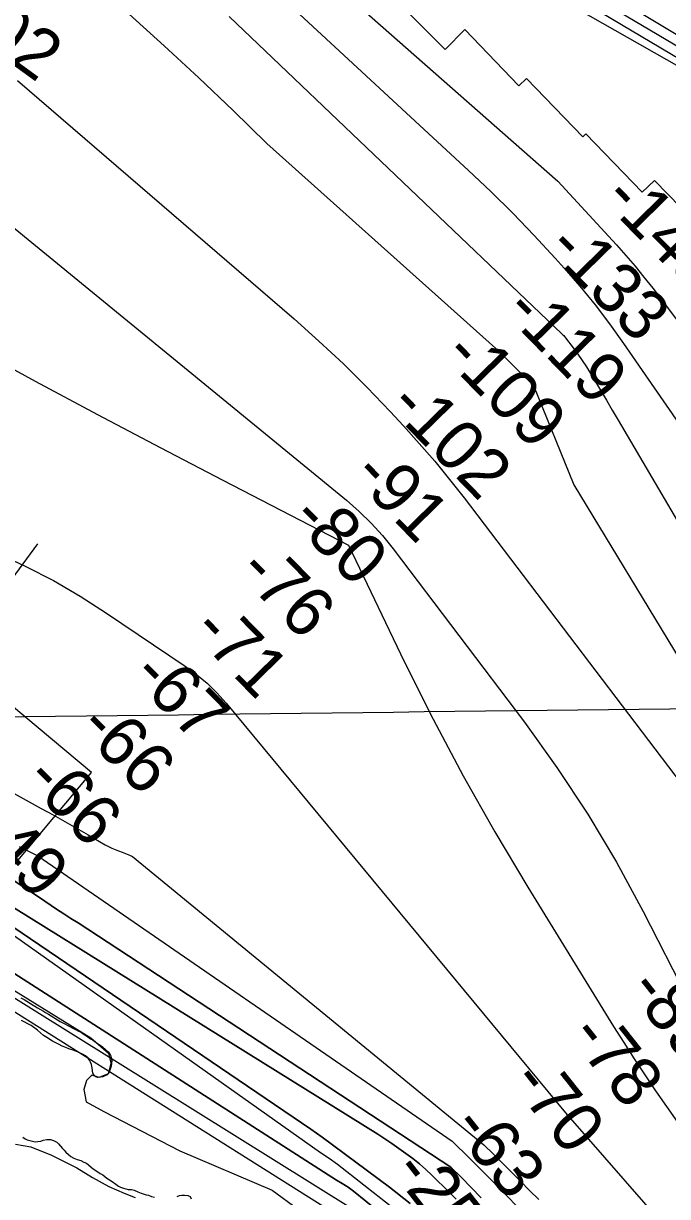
# Model space of a CAD drawing. Extents: x 3704301 to 3742427, y 506229 to 532009.
# Drawn here: x 3727470 to 3728335, y 517292 to 518866 of the extents above; entities that cross this region are included whole.
import ezdxf

# ---------------------------------------------------------------- set-up
doc = ezdxf.new("R2010")
doc.units = 0
for name, color, linetype in [('V-GRID-MAJR', 7, 'Continuous'), ('V-RIVR-EDGE', 7, 'Continuous'), ('V-RIVR-RANG', 7, 'Continuous'), ('V-RRAP-RVMT', 7, 'Continuous'), ('V-SITE-VEGE', 7, 'Continuous'), ('V-TOPO-DPTH', 7, 'Continuous'), ('V-TOPO-MAJR', 7, 'Continuous'), ('V-TOPO-MINR', 7, 'Continuous'), ('V-TOPO-WATR', 7, 'Continuous'), ('V-WETL-SWMP', 7, 'Continuous')]:
    doc.layers.add(name, color=color, linetype=linetype)

msp = doc.modelspace()

# ---------------------------------------------------------------- linework, layer by layer
at = {"layer": 'V-GRID-MAJR'}
msp.add_spline([(3708498.534, 517706.704), (3713778.102, 517769.291), (3719057.661, 517832.646), (3724337.211, 517896.76900000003), (3729616.752, 517961.659), (3734896.2830000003, 518027.318), (3740175.804, 518093.744), (3740175.805, 518093.744)], degree=3, dxfattribs=at)
at = {"layer": 'V-RIVR-EDGE'}
msp.add_lwpolyline([(3727447.625301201, 517574.60522730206), (3727560.3138246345, 517504.6886915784), (3727584.276272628, 517484.2183338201), (3727587.2452300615, 517471.00380652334), (3727583.6076660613, 517456.6049619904), (3727571.58933141, 517451.83206681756), (3727561.9915861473, 517454.85743244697), (3727554.769897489, 517447.6713700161), (3727551.138271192, 517435.67381733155), (3727554.0983220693, 517418.85735226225), (3727578.0800676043, 517406.1911930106), (3727680.004341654, 517353.1104198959), (3727804.1420497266, 517300.57504597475), (3727839.497274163, 517274.6735774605)], dxfattribs=at)
at = {"layer": 'V-RIVR-RANG'}
msp.add_line((3726940.3608999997, 517425.7895000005), (3727489.3237, 518167.7927000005), dxfattribs=at)
at = {"layer": 'V-RRAP-RVMT'}
for p, q in [((3727959.2642474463, 518908.48628714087), (3728036.338533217, 518831.41145103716)), ((3728036.3385332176, 518831.4114510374), (3728062.77716644, 518857.84137233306)), ((3728062.77716644, 518857.84137233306), (3728135.415227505, 518782.6218878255)), ((3728135.415227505, 518782.6218878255), (3728145.4269654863, 518792.2818013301)), ((3728145.4269654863, 518792.2818013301), (3728221.139545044, 518713.877057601)), ((3728221.1395450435, 518713.87705760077), (3728225.3907284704, 518717.9868818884)), ((3728225.3907284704, 518717.9868818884), (3728301.1091393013, 518639.57496445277)), ((3728301.1091393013, 518639.57496445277), (3728317.5901053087, 518655.48979724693)), ((3728317.5901053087, 518655.48979724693), (3728393.3075162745, 518577.08205767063))]:
    msp.add_line(p, q, dxfattribs=at)
msp.add_lwpolyline([(3727356.2370000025, 517616.60000000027), (3727561.1990000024, 517860.84600000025), (3727453.9730000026, 517950.89400000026), (3727446.9880000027, 517942.77700000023), (3727359.7720000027, 518015.98200000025), (3727342.4890000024, 517995.4300000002), (3727262.7870000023, 518062.31000000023), (3727270.5520000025, 518071.58400000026), (3727183.3230000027, 518145.0560000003), (3727196.8990000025, 518161.47200000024), (3727096.1490000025, 518246.39400000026), (3727083.3870000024, 518231.15500000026), (3727005.4850000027, 518272.86100000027), (3726972.1740000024, 518300.83000000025)], dxfattribs=at)
at = {"layer": 'V-SITE-VEGE'}
msp.add_lwpolyline([(3727459.082, 517361.995), (3727479.994, 517358.786), (3727507.7970000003, 517347.558), (3727541.69, 517330.52900000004), (3727562.8370000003, 517317.653), (3727584.708, 517305.54000000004), (3727605.02, 517296.362), (3727620.036, 517290.776)], dxfattribs=at)
at = {"layer": 'V-TOPO-DPTH'}
for points in [[(3728084.838043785, 517290.35691090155), (3728071.2982004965, 517304.19628723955), (3728057.620759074, 517317.89969155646), (3728043.8515855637, 517331.5124478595), (3727543.4928520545, 517659.1467484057), (3727533.7161111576, 517665.08551078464), (3727524.0858128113, 517671.2589146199), (3727514.553142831, 517677.5887460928), (3727491.698452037, 517693.166064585), (3727470.679692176, 517707.19407040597), (3727449.485000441, 517720.94503380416)], [(3728084.838043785, 517290.35691090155), (3728071.2982004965, 517304.19628723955), (3728057.620759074, 517317.89969155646), (3728043.8515855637, 517331.5124478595), (3727543.4928520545, 517659.1467484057), (3727533.7161111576, 517665.08551078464), (3727524.0858128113, 517671.2589146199), (3727514.553142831, 517677.5887460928), (3727491.698452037, 517693.166064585), (3727470.679692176, 517707.19407040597), (3727449.485000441, 517720.94503380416)], [(3728051.0913768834, 517288.28385709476), (3728046.585632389, 517292.85798588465), (3728042.0342956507, 517297.38786591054), (3728018.550198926, 517320.41682081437), (3728010.2106237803, 517328.23215060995), (3728001.6490339, 517335.783989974), (3727992.7544219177, 517342.9405936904), (3727983.6377952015, 517349.8337069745), (3727974.297379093, 517356.44487968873), (3727964.8817011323, 517362.9449541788), (3727955.353130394, 517369.27838133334), (3727945.749297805, 517375.50071026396), (3727440.146089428, 517690.15497514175)], [(3727440.146089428, 517690.15497514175), (3727945.749297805, 517375.50071026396), (3727955.353130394, 517369.27838133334), (3727964.8817011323, 517362.9449541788), (3727974.297379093, 517356.44487968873), (3727983.6377952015, 517349.8337069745), (3727992.7544219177, 517342.9405936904), (3728001.6490339, 517335.783989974), (3728010.2106237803, 517328.23215060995), (3728018.550198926, 517320.41682081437), (3728042.0342956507, 517297.38786591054), (3728046.585632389, 517292.85798588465), (3728051.0913768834, 517288.28385709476)], [(3727989.254950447, 517282.69707905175), (3727961.4570844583, 517304.2771081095), (3727871.2050868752, 517371.61425825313), (3727855.776036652, 517382.3752159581), (3727418.9368218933, 517678.2732656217)], [(3727418.9368218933, 517678.2732656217), (3727855.776036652, 517382.3752159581), (3727871.2050868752, 517371.61425825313), (3727961.4570844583, 517304.2771081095), (3727989.254950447, 517282.69707905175)], [(3727349.1791409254, 517608.1228462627), (3727954.626439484, 517227.64961574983), (3727955.3610038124, 517227.42760964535), (3727956.068343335, 517227.11855375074), (3727956.749730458, 517226.7650838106), (3727957.3921889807, 517226.34499280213), (3727958.0086951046, 517225.88048774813), (3727962.659274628, 517221.99369831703), (3727963.70316285, 517221.09020000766), (3727964.725334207, 517220.163561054), (3727965.714930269, 517219.2022111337), (3727966.6828094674, 517218.21772056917), (3728607.58, 516543.41000000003), (3729138.7800000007, 515811.45), (3729623.602189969, 515021.0930600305)], [(3727445.9739325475, 517598.8238345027), (3727890.211389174, 517313.73530739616), (3727898.2216219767, 517309.41134010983), (3727905.835945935, 517304.4230945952), (3727913.1863306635, 517298.99199692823), (3727962.833681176, 517258.93006092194)], [(3727962.833681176, 517258.93006092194), (3727913.1863306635, 517298.99199692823), (3727905.835945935, 517304.4230945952), (3727898.2216219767, 517309.41134010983), (3727890.211389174, 517313.73530739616), (3727445.9739325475, 517598.8238345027)]]:
    msp.add_lwpolyline(points, dxfattribs=at)
at = {"layer": 'V-TOPO-MAJR'}
for points in [[(3727462.02253486, 518789.5634307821), (3727833.3900176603, 518469.7378008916), (3727866.8544921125, 518439.9271616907), (3727899.625256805, 518409.3964725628), (3727931.3554568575, 518377.7857085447), (3727962.391947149, 518345.4548946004), (3727980.3703287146, 518326.08760893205), (3728001.5401555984, 518302.59971140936), (3728022.2364771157, 518278.7135617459), (3728042.2225405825, 518254.2300338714), (3728061.735098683, 518229.3482538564), (3728415.3987194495, 517764.4655876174)], [(3727464.1827130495, 517761.4541077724), (3727470.139705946, 517758.5921882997), (3727474.916495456, 517756.32895140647), (3727478.4903633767, 517754.6093785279), (3727482.050107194, 517752.86147095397), (3727485.588664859, 517751.0710613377), (3727489.11309842, 517749.2523170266), (3728045.645671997, 517366.08782969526), (3728068.809289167, 517343.2997386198), (3728091.8557751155, 517320.394690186), (3728114.7265642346, 517297.31420571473), (3728137.480222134, 517274.116763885)]]:
    msp.add_lwpolyline(points, dxfattribs=at)
at = {"layer": 'V-TOPO-MINR'}
for points in [[(3729569.2731657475, 517356.5599147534), (3729391.406144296, 517573.30455376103), (3729327.446443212, 517651.54556885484), (3729263.6846951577, 517729.94695297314), (3729200.2198766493, 517808.58889062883), (3729136.9530111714, 517887.3911973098), (3729051.361489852, 517994.41394780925), (3729031.182591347, 518019.9357985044), (3729011.1952865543, 518045.6051247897), (3728991.4953723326, 518071.4956644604), (3728971.987051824, 518097.5336797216), (3728698.4185941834, 518466.9424377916), (3728664.5972713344, 518512.14191785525), (3728630.479597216, 518557.11424978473), (3728595.9173961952, 518601.7458595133), (3728561.058843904, 518646.1503211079), (3728500.5624589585, 518722.4312427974), (3728495.524476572, 518728.3153876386), (3728490.2162849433, 518733.9238646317), (3728484.5027794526, 518739.1188398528), (3727636.897024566, 519241.7146787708)], [(3729559.74, 517273.76), (3728983.3000000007, 518023.61), (3728542.5610560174, 518648.820306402), (3728533.0126635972, 518662.12005722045), (3728523.3135836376, 518675.3069603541), (3728513.388472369, 518688.3245919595), (3728503.312673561, 518701.2293758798), (3728485.7000168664, 518723.3903560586), (3728484.2590688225, 518725.07033027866), (3728482.7412725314, 518726.67182215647), (3728481.1082038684, 518728.1555905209), (3728479.3982869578, 518729.56087654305), (3728450.7834887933, 518751.33647027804), (3728446.696611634, 518754.1700975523), (3728442.469195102, 518756.74864716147), (3728438.0309695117, 518758.9445802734), (3728433.4522045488, 518760.8854357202), (3727662.0035783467, 519199.0563521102)], [(3727603.2576849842, 519168.4595326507), (3728187.7039381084, 518654.3501091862), (3728266.2312333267, 518569.08984748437), (3728278.9178884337, 518554.9156800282), (3728291.3278470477, 518540.509928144), (3728303.322760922, 518525.7567996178), (3728315.0409783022, 518510.7720866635), (3728420.485598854, 518371.90468221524), (3728482.768645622, 518288.8958898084), (3728544.4108940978, 518205.4195596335), (3728605.091945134, 518121.2419228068), (3728665.1321978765, 518036.5967482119), (3728753.539074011, 517910.43343102), (3728769.069734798, 517888.648682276), (3728784.8330416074, 517867.03653116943), (3728800.945317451, 517845.68327651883), (3728817.290239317, 517824.5026195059), (3728941.4904315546, 517666.2319514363), (3729012.4016331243, 517576.16153234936), (3729083.501826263, 517486.2410343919), (3729154.8855067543, 517396.54541812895), (3729226.4581788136, 517306.9997229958), (3729331.894404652, 517175.51285252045)], [(3729581.6855235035, 517406.7409440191), (3729055.720916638, 518023.980401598), (3729041.412447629, 518041.0739905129), (3729027.307616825, 518058.33105666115), (3729013.50824333, 518075.83333865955), (3728999.912508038, 518093.49909789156), (3728850.7497471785, 518290.88028410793), (3728792.9733848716, 518366.802586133), (3728734.859462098, 518442.46380931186), (3728676.239198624, 518517.7334142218), (3728617.281374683, 518592.74194028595), (3728515.4077408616, 518721.4585400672), (3728506.7799828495, 518731.5525982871), (3728497.6869555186, 518741.17245938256), (3728487.89602421, 518750.0810247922), (3728477.6398235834, 518758.5153930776), (3727823.877915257, 519145.4726912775)], [(3727577.729019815, 519122.0366795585), (3728067.863034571, 518668.99626354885), (3728097.8354007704, 518640.5083686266), (3728127.271200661, 518611.4908635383), (3728155.9021510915, 518581.6789432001), (3728183.996535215, 518551.3374126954), (3728196.1379925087, 518537.8594627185), (3728217.2644564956, 518513.4688449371), (3728237.7344665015, 518488.5598259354), (3728257.219795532, 518462.87320510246), (3728276.0486705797, 518436.6681830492), (3728407.215068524, 518246.40737582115)], [(3729481.750864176, 517547.60355664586), (3729424.0909715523, 517614.6051862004), (3729366.5212870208, 517681.68434095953), (3729309.0117412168, 517748.8151791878), (3729057.612321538, 518042.67340261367), (3729047.6220268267, 518054.5722299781), (3729037.781199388, 518066.59114395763), (3729028.1645728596, 518078.7901878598), (3729018.6974136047, 518091.1093183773), (3728937.38706336, 518198.96662445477), (3728887.154261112, 518265.1327154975), (3728836.62461396, 518331.06972556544), (3728785.6496994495, 518396.66311417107), (3728734.3779400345, 518462.0274218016), (3728530.236432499, 518720.4727392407), (3728518.0259131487, 518734.78224166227), (3728505.1534181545, 518748.4177176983), (3728491.287959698, 518761.04215415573), (3728476.760525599, 518772.9925642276), (3727879.670714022, 519132.06295533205)], [(3727611.803536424, 518878.66107751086), (3727658.9416134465, 518836.192412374), (3727705.5744330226, 518793.18539896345), (3727751.4493664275, 518749.37086314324), (3727796.819042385, 518705.0179790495), (3728103.918207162, 518430.19967801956), (3728155.1207926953, 518380.2078614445), (3728209.1884867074, 518246.937582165), (3728351.955261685, 518011.7413685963), (3728385.4245440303, 517957.28136686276), (3728419.2901322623, 517903.07198658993), (3728453.7501793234, 517849.2385385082), (3728488.6065322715, 517795.6557118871), (3728526.204828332, 517738.5477615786), (3728542.510210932, 517713.6750401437), (3728558.7500824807, 517688.7598018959), (3728574.8916874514, 517663.78078842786), (3728590.96778137, 517638.75925814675), (3728661.57813497, 517528.3808144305), (3728693.271076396, 517477.9768386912), (3728724.434266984, 517427.2530613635), (3728754.8028313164, 517376.0495816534), (3728784.641644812, 517324.5263003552), (3728806.085388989, 517286.82418995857)], [(3727746.150959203, 518875.65317278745), (3728193.054030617, 518449.75446287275), (3728194.3157000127, 518448.49477403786), (3728195.5362979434, 518447.19818429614), (3728196.695288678, 518445.84624319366), (3728197.8132079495, 518444.4574011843), (3728208.296113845, 518430.79483583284), (3728214.4741276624, 518422.4448247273), (3728220.452173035, 518413.9591013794), (3728226.130265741, 518405.26980966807), (3728231.608390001, 518396.4448057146), (3728236.933871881, 518387.5214867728), (3728244.9104151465, 518374.12450810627), (3728252.8683963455, 518360.71653839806), (3728260.7985344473, 518347.2920821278), (3728268.7101104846, 518333.85663481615), (3728389.200726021, 518128.75287959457)], [(3727324.81, 518699.78), (3727903.797481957, 518226.31274880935), (3727920.804717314, 518211.36237720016), (3727937.0405219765, 518195.6687630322), (3727952.1191805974, 518178.86028502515), (3727966.426408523, 518161.3085644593), (3728142.699226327, 517928.5913434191), (3728186.475436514, 517867.52239658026), (3728228.0242960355, 517805.0550181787), (3728266.2321295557, 517740.48999243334), (3728302.212612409, 517674.5265351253), (3728361.741361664, 517558.21034930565)], [(3727402.088259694, 518431.5990184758), (3727485.622899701, 518386.3298904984), (3727569.358434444, 518341.4385489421), (3727653.395311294, 518297.11388701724), (3727737.633082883, 518253.16701151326), (3727906.41, 518165.84), (3727981.4538997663, 518009.9713021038), (3728020.1630919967, 517932.6867830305), (3728060.45169745, 517856.2667461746), (3728103.1094227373, 517781.14343264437), (3728147.3465612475, 517706.88460133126), (3728262.4861661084, 517520.30393298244), (3728276.1915314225, 517498.4616805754), (3728290.112070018, 517476.759729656), (3728304.355368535, 517455.26823096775), (3728318.813840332, 517433.917033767), (3728333.4804647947, 517412.70375444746), (3728348.2093387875, 517391.533989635), (3728363.031587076, 517370.42949658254), (3728377.9160848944, 517349.3685180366), (3728432.24720198, 517272.8512751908)], [(3727435.2866659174, 518155.3144474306), (3727473.1439995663, 518137.5734464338), (3727510.267124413, 518118.49527309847), (3727546.2889360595, 518097.41134125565), (3727581.5765389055, 518074.9902370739), (3727687.1882726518, 518003.74447498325), (3727702.1900100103, 517992.65969224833), (3727716.4808621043, 517980.78989580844), (3727729.705386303, 517967.7425788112), (3727742.2190252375, 517953.9102481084), (3728198.15, 517404.3), (3728774.1965529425, 516744.68316303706)], [(3727340.021213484, 517897.60236660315), (3727493.9857147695, 517812.8237782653), (3727509.8090703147, 517804.04137774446), (3727525.592495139, 517795.18834537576), (3727541.316023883, 517786.22936523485), (3727556.999621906, 517777.1997532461), (3727579.662648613, 517764.05016491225), (3727584.0477969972, 517761.6819657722), (3727588.5162437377, 517759.49829910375), (3727593.1096380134, 517757.5914311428), (3727597.786330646, 517755.8690956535), (3727602.4862191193, 517754.18996060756), (3727607.1332284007, 517752.38281068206), (3727611.7009188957, 517750.38363843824), (3727616.215730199, 517748.2564513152), (3728088.317510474, 517361.50936383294), (3728100.714165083, 517349.35484280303), (3728113.048251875, 517337.1376369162), (3728125.2884869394, 517324.82640374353), (3728137.4661541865, 517312.452485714), (3728149.7437776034, 517300.18729184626), (3728162.2169770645, 517288.12946514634)], [(3727449.485000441, 517720.94503380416), (3727470.679692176, 517707.19407040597), (3727491.698452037, 517693.166064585), (3727514.553142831, 517677.5887460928), (3727524.0858128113, 517671.2589146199), (3727533.7161111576, 517665.08551078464), (3727543.4928520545, 517659.1467484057), (3728043.8515855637, 517331.5124478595), (3728057.620759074, 517317.89969155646), (3728071.2982004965, 517304.19628723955), (3728084.838043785, 517290.35691090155)], [(3727440.146089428, 517690.15497514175), (3727945.749297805, 517375.50071026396), (3727955.353130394, 517369.27838133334), (3727964.8817011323, 517362.9449541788), (3727974.297379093, 517356.44487968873), (3727983.6377952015, 517349.8337069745), (3727992.7544219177, 517342.9405936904), (3728001.6490339, 517335.783989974), (3728010.2106237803, 517328.23215060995), (3728018.550198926, 517320.41682081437), (3728042.0342956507, 517297.38786591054), (3728046.585632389, 517292.85798588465), (3728051.0913768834, 517288.28385709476)], [(3727406.8416190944, 517677.73019575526), (3727869.0318971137, 517350.8482721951), (3727880.566170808, 517343.35309177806), (3727891.7446134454, 517335.2621387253), (3727962.504552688, 517279.83917822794)], [(3727418.9368218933, 517678.2732656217), (3727855.776036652, 517382.3752159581), (3727871.2050868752, 517371.61425825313), (3727961.4570844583, 517304.2771081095), (3727989.254950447, 517282.69707905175)], [(3727375.7894212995, 517609.63084055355), (3727914.3402578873, 517273.9619394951)], [(3727445.9739325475, 517598.8238345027), (3727890.211389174, 517313.73530739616), (3727898.2216219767, 517309.41134010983), (3727905.835945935, 517304.4230945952), (3727913.1863306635, 517298.99199692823), (3727962.833681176, 517258.93006092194)]]:
    msp.add_lwpolyline(points, dxfattribs=at)
at = {"layer": 'V-TOPO-WATR'}
msp.add_lwpolyline([(3727349.1791409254, 517608.1228462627), (3727954.626439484, 517227.64961574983), (3727955.3610038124, 517227.42760964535), (3727956.068343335, 517227.11855375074), (3727956.749730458, 517226.7650838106), (3727957.3921889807, 517226.34499280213), (3727958.0086951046, 517225.88048774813), (3727962.659274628, 517221.99369831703), (3727963.70316285, 517221.09020000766), (3727964.725334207, 517220.163561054), (3727965.714930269, 517219.2022111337), (3727966.6828094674, 517218.21772056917), (3728607.58, 516543.41000000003), (3729138.7800000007, 515811.45), (3729623.602189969, 515021.0930600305)], dxfattribs=at)
at = {"layer": 'V-WETL-SWMP'}
for points in [[(3727466.68, 517558.548), (3727470.812, 517556.472), (3727474.68, 517554.117), (3727479.383, 517550.966), (3727488.776, 517545.208), (3727492.915, 517542.86), (3727497.048, 517540.783), (3727499.542, 517538.939), (3727503.681, 517536.591), (3727519.429, 517526.906), (3727522.182, 517525.612), (3727525.492, 517523.788), (3727528.809, 517521.69200000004), (3727537.0810000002, 517517.267), (3727540.935, 517515.456), (3727543.967, 517513.898), (3727547.542, 517512.352), (3727550.315, 517510.243), (3727554.461, 517507.62200000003), (3727560, 517503.675), (3727564.139, 517501.327), (3727567.741, 517498.694), (3727571.615, 517496.06700000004), (3727575.4960000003, 517493.168), (3727580.776, 517488.67), (3727583.562, 517486.017), (3727585.798, 517483.62200000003), (3727587.4960000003, 517480.94200000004), (3727587.848, 517477.685), (3727588.471, 517474.435), (3727588.299, 517470.348), (3727587.8340000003, 517467.071), (3727586.5810000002, 517462.68700000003), (3727584.776, 517458.56), (3727582.4080000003, 517455.237), (3727579.45, 517453.804), (3727576.484, 517452.643), (3727573.234, 517452.02), (3727569.977, 517451.668), (3727566.965, 517452.411), (3727564.736, 517454.534), (3727563.304, 517457.492), (3727562.687, 517460.471), (3727562.309, 517464.816), (3727561.386, 517469.148), (3727560.219, 517472.385), (3727558.793, 517475.071), (3727556.829, 517477.473), (3727553.486, 517480.657), (3727550.176, 517482.481), (3727543.569, 517485.585), (3727538.0700000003, 517487.901), (3727530.9390000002, 517490.17600000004), (3727527.0840000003, 517491.987), (3727522.142, 517493.771), (3727517.738, 517495.841), (3727511.6750000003, 517498.95900000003), (3727508.915, 517500.52400000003), (3727501.18, 517505.234), (3727497.028, 517508.126), (3727488.696, 517514.998), (3727480.378, 517521.327), (3727467.144, 517528.352)], [(3727469.061, 517371.648), (3727472.113, 517369.273), (3727474.865, 517367.979), (3727481.983, 517366.248), (3727485.811, 517365.525), (3727489.074, 517365.60500000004), (3727493.1410000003, 517366.248), (3727496.3710000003, 517367.688), (3727501.519, 517368.63), (3727506.421, 517368.477), (3727510.534, 517367.217), (3727514.673, 517364.868), (3727516.9020000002, 517362.746), (3727519.701, 517359.548), (3727522.2290000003, 517356.344), (3727524.458, 517354.222), (3727526.978, 517351.29000000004), (3727530.322, 517348.10500000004), (3727533.6520000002, 517345.465), (3727537.5130000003, 517343.382), (3727542.183, 517341.591), (3727547.1180000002, 517340.079), (3727551.251, 517338.003), (3727554.819, 517336.729), (3727563.443, 517329.047), (3727568.418, 517325.903), (3727573.1210000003, 517322.75200000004), (3727576.431, 517320.928), (3727581.977, 517316.70900000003), (3727589.168, 517311.98600000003), (3727594.156, 517308.298), (3727597.752, 517305.936), (3727600.505, 517304.643), (3727604.352, 517303.104), (3727607.37, 517302.08900000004)], [(3727607.37, 517302.08900000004), (3727610.654, 517301.352), (3727615.284, 517301.193), (3727618.84, 517300.46400000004), (3727623.5160000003, 517298.401), (3727627.914, 517296.603), (3727634.773, 517294.321), (3727638.057, 517293.585), (3727641.904, 517292.04600000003), (3727646.011, 517291.05700000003)], [(3727676.2, 517291.794), (3727679.702, 517293.24), (3727682.681, 517293.857), (3727686.216, 517293.943), (3727690.5810000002, 517293.505), (3727693.8850000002, 517291.95300000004), (3727695.318, 517288.994)]]:
    msp.add_lwpolyline(points, dxfattribs=at)

# ---------------------------------------------------------------- texts
at = {"layer": 'V-RIVR-RANG'}
for s, height, rotation, p in [('-102', 66.99999999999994, 324.0172777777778, (3727344.2707363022, 518891.4071147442)), ('-145', 66.99999999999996, 314.3609166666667, (3728245.8815786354, 518628.9432805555)), ('-133', 66.99999999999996, 314.3609166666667, (3728170.526013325, 518562.9740628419)), ('-119', 66.99999999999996, 314.3609166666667, (3728113.4278463, 518478.33552280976)), ('-109', 66.99999999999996, 314.3609166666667, (3728031.431863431, 518419.15551321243)), ('-102', 66.99999999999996, 314.3609166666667, (3727957.7361525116, 518351.48899347)), ('-91', 66.99999999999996, 314.3609166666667, (3727909.1216856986, 518258.1753541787)), ('-80', 66.99999999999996, 314.3609166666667, (3727826.387989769, 518199.74970103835)), ('-76', 66.99999999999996, 314.3609166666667, (3727755.643131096, 518129.0667554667)), ('-71', 66.99999999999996, 314.3609166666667, (3727693.7498291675, 518049.3305324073)), ('-67', 66.99999999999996, 314.3609166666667, (3727612.676987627, 517989.2075772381)), ('-66', 66.99999999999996, 314.3609166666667, (3727541.008987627, 517919.4675772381)), ('-66', 66.99999999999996, 314.3609166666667, (3727469.340987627, 517849.7265772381)), ('-49', 66.99999999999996, 314.3609166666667, (3727397.858415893, 517779.7979881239)), ('-89', 66.99999999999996, 308.4075555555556, (3728279.7690153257, 517569.36129203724)), ('-78', 66.99999999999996, 308.4075555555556, (3728201.090141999, 517507.63699271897)), ('-70', 66.99999999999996, 308.4075555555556, (3728122.412268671, 517445.91269340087)), ('-63', 66.99999999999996, 308.4075555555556, (3728042.7501553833, 517385.42759817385)), ('-25', 66.99999999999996, 308.1283257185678, (3727963.4697286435, 517325.1157778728))]:
    msp.add_text(s, height=height, rotation=rotation, dxfattribs=at).set_placement(p)

doc.saveas('drawing.dxf')
